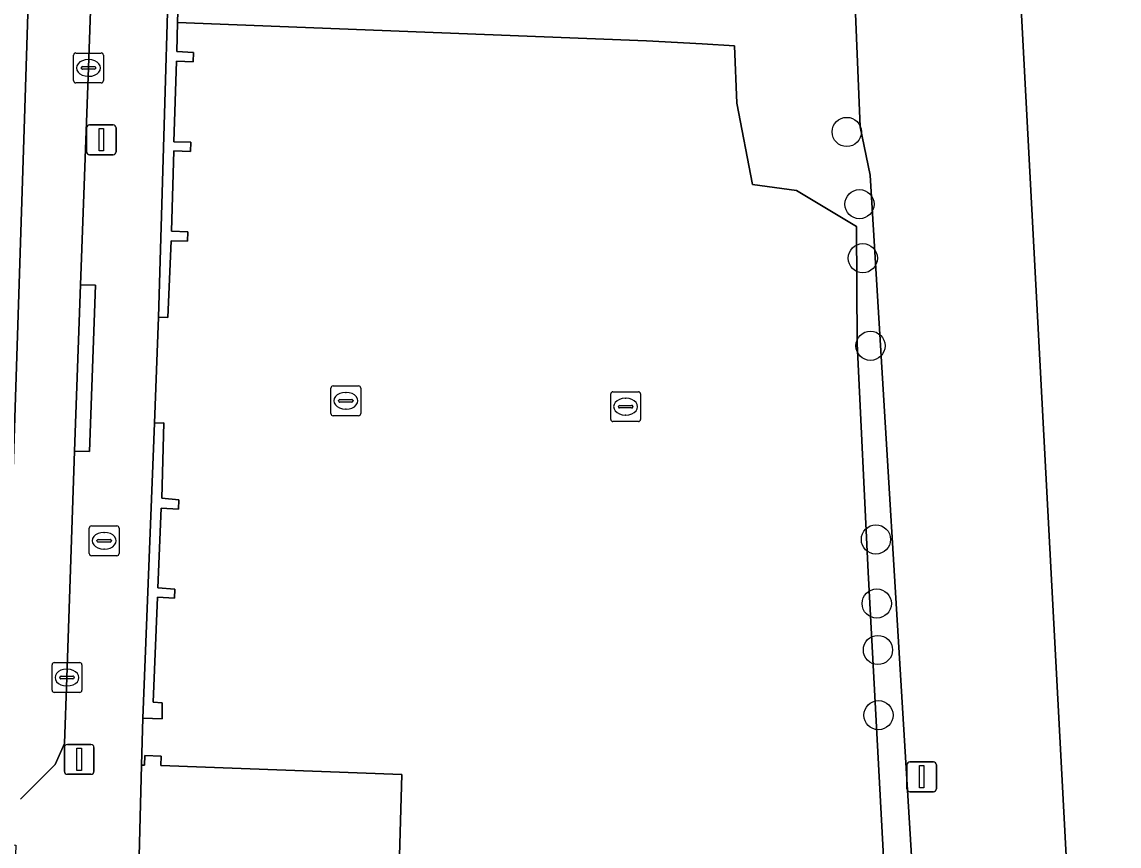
# Model space of a CAD drawing. Extents: x 161087 to 161926, y 382572 to 383873.
# Drawn here: x 161584.32 to 161621.07, y 383505.98 to 383533.58 of the extents above; entities that cross this region are included whole.
import ezdxf

# ---------------------------------------------------------------- set-up
doc = ezdxf.new("R2010")
doc.units = 0
for name, color, linetype in [('IMGEO_Boom', 7, 'Continuous'), ('IMGEO_Brandkraan', 7, 'Continuous'), ('IMGEO_Groenvoorziening', 7, 'Continuous'), ('IMGEO_Hek', 7, 'Continuous'), ('IMGEO_Kolk', 7, 'Continuous'), ('IMGEO_Lichtmast', 7, 'Continuous'), ('IMGEO_Muur', 7, 'Continuous'), ('IMGEO_Pand', 7, 'Continuous'), ('IMGEO_Parkeervlak_gesloten', 7, 'Continuous'), ('IMGEO_Parkeervlak_open', 7, 'Continuous'), ('IMGEO_Rijbaan_lokaal_open', 7, 'Continuous'), ('IMGEO_Voetpad_open', 7, 'Continuous')]:
    doc.layers.add(name, color=color, linetype=linetype)

msp = doc.modelspace()

# ---------------------------------------------------------------- linework, layer by layer
at = {"layer": 'IMGEO_Boom'}
for centre in [(161611.952, 383529.899), (161612.378, 383527.478), (161612.49, 383525.669), (161612.747, 383522.736), (161612.93, 383516.249), (161612.957, 383514.103), (161612.997, 383512.546), (161613.015, 383510.362)]:
    msp.add_circle(centre, 0.489, dxfattribs=at)
at = {"layer": 'IMGEO_Brandkraan'}
for p, q in [((161586.577, 383515.779), (161586.577, 383516.631)), ((161586.652, 383516.705), (161587.504, 383516.705)), ((161587.065, 383516.485), (161587.09, 383516.485)), ((161587.578, 383516.631), (161587.578, 383515.779)), ((161586.836, 383516.199), (161586.836, 383516.211)), ((161587.274, 383516.162), (161586.876, 383516.162)), ((161586.879, 383516.248), (161587.277, 383516.248)), ((161587.32, 383516.211), (161587.32, 383516.199)), ((161587.504, 383515.705), (161586.652, 383515.705)), ((161587.088, 383515.925), (161587.063, 383515.925))]:
    msp.add_line(p, q, dxfattribs=at)
for points in [[(161586.577, 383515.779), (161586.577, 383516.631)], [(161586.652, 383516.705), (161587.504, 383516.705)], [(161587.578, 383516.631), (161587.578, 383515.779)], [(161587.504, 383515.705), (161586.652, 383515.705)]]:
    msp.add_lwpolyline(points, dxfattribs=at)
for centre, radius, start, end in [((161586.654, 383516.629), 0.0765, 91.552, 178.448), ((161586.654, 383516.629), 0.0765, 91.552, 178.448), ((161587.502, 383516.629), 0.0765, 1.552, 88.448), ((161587.502, 383516.629), 0.0765, 1.552, 88.448), ((161586.876, 383516.208), 0.0403, 85.8775, 175.7526), ((161586.873, 383516.198), 0.0366, 178.938, 274.7102), ((161587.277, 383516.205), 0.043, 264.8664, 352.4533), ((161587.281, 383516.21), 0.0386, 1.7309, 96.639), ((161586.654, 383515.781), 0.0765, 181.552, 268.448), ((161586.654, 383515.781), 0.0765, 181.552, 268.448), ((161587.502, 383515.781), 0.0765, 271.552, 358.448), ((161587.502, 383515.781), 0.0765, 271.552, 358.448)]:
    msp.add_arc(centre, radius, start, end, dxfattribs=at)
for centre, major_axis, ratio, start_param, end_param in [((161587.064, 383516.205), (-0.387, 0.002), 0.722429, 4.712389, 7.853982), ((161587.089, 383516.205), (-0.39, 0.002), 0.717154, 1.570796, 4.712389)]:
    msp.add_ellipse(centre, major_axis=major_axis, ratio=ratio, start_param=start_param, end_param=end_param, dxfattribs=at)
at = {"layer": 'IMGEO_Groenvoorziening'}
msp.add_lwpolyline([(161589.609, 383536.202), (161589.537, 383533.569), (161605.245, 383532.947), (161607.111, 383532.85), (161608.195, 383532.786), (161608.27, 383530.866), (161608.794, 383528.137), (161610.271, 383527.932), (161612.278, 383526.735), (161612.298, 383522.807), (161612.675, 383515.149), (161613.486, 383500), (161613.609, 383497.719), (161614.637, 383497.856), (161614.592, 383497.981), (161614.158, 383505.097), (161612.734, 383528.454), (161612.404, 383530.071), (161611.874, 383542.822)], dxfattribs=at)
at = {"layer": 'IMGEO_Hek'}
msp.add_lwpolyline([(161611.773, 383545.256), (161612.404, 383530.071), (161612.734, 383528.454), (161614.158, 383505.097)], dxfattribs=at)
at = {"layer": 'IMGEO_Kolk'}
for p, q in [((161586.126, 383532.543), (161586.978, 383532.543)), ((161586.051, 383531.617), (161586.051, 383532.469)), ((161586.539, 383532.323), (161586.564, 383532.323)), ((161587.052, 383532.469), (161587.052, 383531.617)), ((161586.31, 383532.037), (161586.31, 383532.049)), ((161586.748, 383532), (161586.35, 383532)), ((161586.353, 383532.086), (161586.751, 383532.086)), ((161586.794, 383532.049), (161586.794, 383532.037)), ((161586.978, 383531.543), (161586.126, 383531.543)), ((161586.562, 383531.763), (161586.537, 383531.763)), ((161594.671, 383520.468), (161594.671, 383521.32)), ((161594.746, 383521.394), (161595.598, 383521.394)), ((161595.159, 383521.174), (161595.184, 383521.174)), ((161595.672, 383521.32), (161595.672, 383520.468)), ((161604.119, 383521.196), (161604.971, 383521.196)), ((161594.93, 383520.888), (161594.93, 383520.9)), ((161595.368, 383520.851), (161594.97, 383520.851)), ((161594.973, 383520.937), (161595.371, 383520.937)), ((161595.414, 383520.9), (161595.414, 383520.888)), ((161604.044, 383520.27), (161604.044, 383521.122)), ((161604.532, 383520.976), (161604.557, 383520.976)), ((161605.045, 383521.122), (161605.045, 383520.27)), ((161595.182, 383520.614), (161595.157, 383520.614)), ((161604.303, 383520.69), (161604.303, 383520.702)), ((161604.741, 383520.653), (161604.343, 383520.653)), ((161604.346, 383520.739), (161604.744, 383520.739)), ((161604.555, 383520.416), (161604.53, 383520.416)), ((161604.787, 383520.702), (161604.787, 383520.69)), ((161595.598, 383520.394), (161594.746, 383520.394)), ((161604.971, 383520.196), (161604.119, 383520.196)), ((161585.33, 383511.196), (161585.33, 383512.048)), ((161585.405, 383512.122), (161586.257, 383512.122)), ((161586.331, 383512.048), (161586.331, 383511.196)), ((161585.589, 383511.616), (161585.589, 383511.628)), ((161585.632, 383511.665), (161586.03, 383511.665)), ((161585.818, 383511.902), (161585.843, 383511.902)), ((161586.073, 383511.628), (161586.073, 383511.616)), ((161586.027, 383511.579), (161585.629, 383511.579)), ((161585.841, 383511.342), (161585.816, 383511.342)), ((161586.257, 383511.122), (161585.405, 383511.122))]:
    msp.add_line(p, q, dxfattribs=at)
for points in [[(161586.126, 383532.543), (161586.978, 383532.543)], [(161586.051, 383531.617), (161586.051, 383532.469)], [(161587.052, 383532.469), (161587.052, 383531.617)], [(161586.978, 383531.543), (161586.126, 383531.543)], [(161594.671, 383520.468), (161594.671, 383521.32)], [(161594.746, 383521.394), (161595.598, 383521.394)], [(161595.672, 383521.32), (161595.672, 383520.468)], [(161604.119, 383521.196), (161604.971, 383521.196)], [(161604.044, 383520.27), (161604.044, 383521.122)], [(161605.045, 383521.122), (161605.045, 383520.27)], [(161595.598, 383520.394), (161594.746, 383520.394)], [(161604.971, 383520.196), (161604.119, 383520.196)], [(161585.33, 383511.196), (161585.33, 383512.048)], [(161585.405, 383512.122), (161586.257, 383512.122)], [(161586.331, 383512.048), (161586.331, 383511.196)], [(161586.257, 383511.122), (161585.405, 383511.122)]]:
    msp.add_lwpolyline(points, dxfattribs=at)
for centre, radius, start, end in [((161586.128, 383532.467), 0.0765, 91.552, 178.448), ((161586.128, 383532.467), 0.0765, 91.552, 178.448), ((161586.976, 383532.467), 0.0765, 1.552, 88.448), ((161586.976, 383532.467), 0.0765, 1.552, 88.448), ((161586.35, 383532.046), 0.0403, 85.8775, 175.7526), ((161586.347, 383532.036), 0.0366, 178.938, 274.7102), ((161586.751, 383532.043), 0.043, 264.8664, 352.4533), ((161586.755, 383532.048), 0.0386, 1.7309, 96.639), ((161586.128, 383531.619), 0.0765, 181.552, 268.448), ((161586.128, 383531.619), 0.0765, 181.552, 268.448), ((161586.976, 383531.619), 0.0765, 271.552, 358.448), ((161586.976, 383531.619), 0.0765, 271.552, 358.448), ((161594.748, 383521.318), 0.0765, 91.552, 178.448), ((161594.748, 383521.318), 0.0765, 91.552, 178.448), ((161595.596, 383521.318), 0.0765, 1.552, 88.448), ((161595.596, 383521.318), 0.0765, 1.552, 88.448), ((161604.121, 383521.12), 0.0765, 91.552, 178.448), ((161604.121, 383521.12), 0.0765, 91.552, 178.448), ((161604.969, 383521.12), 0.0765, 1.552, 88.448), ((161604.969, 383521.12), 0.0765, 1.552, 88.448), ((161594.97, 383520.897), 0.0403, 85.8775, 175.7526), ((161594.967, 383520.887), 0.0366, 178.938, 274.7102), ((161595.371, 383520.894), 0.043, 264.8664, 352.4533), ((161595.375, 383520.899), 0.0386, 1.7309, 96.639), ((161594.748, 383520.47), 0.0765, 181.552, 268.448), ((161594.748, 383520.47), 0.0765, 181.552, 268.448), ((161595.596, 383520.47), 0.0765, 271.552, 358.448), ((161595.596, 383520.47), 0.0765, 271.552, 358.448), ((161604.343, 383520.699), 0.0403, 85.8775, 175.7526), ((161604.34, 383520.689), 0.0366, 178.938, 274.7102), ((161604.744, 383520.696), 0.043, 264.8664, 352.4533), ((161604.748, 383520.701), 0.0386, 1.7309, 96.639), ((161604.121, 383520.272), 0.0765, 181.552, 268.448), ((161604.121, 383520.272), 0.0765, 181.552, 268.448), ((161604.969, 383520.272), 0.0765, 271.552, 358.448), ((161604.969, 383520.272), 0.0765, 271.552, 358.448), ((161585.407, 383512.046), 0.0765, 91.552, 178.448), ((161585.407, 383512.046), 0.0765, 91.552, 178.448), ((161586.255, 383512.046), 0.0765, 1.552, 88.448), ((161586.255, 383512.046), 0.0765, 1.552, 88.448), ((161585.629, 383511.625), 0.0403, 85.8775, 175.7526), ((161585.626, 383511.615), 0.0366, 178.938, 274.7102), ((161586.03, 383511.622), 0.043, 264.8664, 352.4533), ((161586.034, 383511.627), 0.0386, 1.7309, 96.639), ((161585.407, 383511.198), 0.0765, 181.552, 268.448), ((161585.407, 383511.198), 0.0765, 181.552, 268.448), ((161586.255, 383511.198), 0.0765, 271.552, 358.448), ((161586.255, 383511.198), 0.0765, 271.552, 358.448)]:
    msp.add_arc(centre, radius, start, end, dxfattribs=at)
for centre, major_axis, ratio, start_param, end_param in [((161586.538, 383532.043), (-0.387, 0.002), 0.722429, 4.712389, 7.853982), ((161586.563, 383532.043), (-0.39, 0.002), 0.717154, 1.570796, 4.712389), ((161595.158, 383520.894), (-0.387, 0.002), 0.722429, 4.712389, 7.853982), ((161595.183, 383520.894), (-0.39, 0.002), 0.717154, 1.570796, 4.712389), ((161604.531, 383520.696), (-0.387, 0.002), 0.722429, 4.712389, 7.853982), ((161604.556, 383520.696), (-0.39, 0.002), 0.717154, 1.570796, 4.712389), ((161585.817, 383511.622), (-0.387, 0.002), 0.722429, 4.712389, 7.853982), ((161585.842, 383511.622), (-0.39, 0.002), 0.717154, 1.570796, 4.712389)]:
    msp.add_ellipse(centre, major_axis=major_axis, ratio=ratio, start_param=start_param, end_param=end_param, dxfattribs=at)
at = {"layer": 'IMGEO_Lichtmast'}
for p, q in [((161586.49, 383529.236), (161586.49, 383530.036)), ((161586.49, 383530.036), (161586.49, 383529.236)), ((161586.59, 383530.136), (161587.38, 383530.136)), ((161587.38, 383530.136), (161586.59, 383530.136)), ((161587.48, 383530.036), (161587.48, 383529.236)), ((161587.48, 383529.236), (161587.48, 383530.036)), ((161587.38, 383529.136), (161586.59, 383529.136)), ((161586.59, 383529.136), (161587.38, 383529.136)), ((161585.745, 383508.481), (161585.745, 383509.281)), ((161585.745, 383509.281), (161585.745, 383508.481)), ((161585.845, 383509.381), (161586.635, 383509.381)), ((161586.635, 383509.381), (161585.845, 383509.381)), ((161586.735, 383509.281), (161586.735, 383508.481)), ((161586.735, 383508.481), (161586.735, 383509.281)), ((161613.967, 383507.899), (161613.967, 383508.699)), ((161613.967, 383508.699), (161613.967, 383507.899)), ((161614.067, 383508.799), (161614.857, 383508.799)), ((161614.857, 383508.799), (161614.067, 383508.799)), ((161614.957, 383508.699), (161614.957, 383507.899)), ((161614.957, 383507.899), (161614.957, 383508.699)), ((161586.635, 383508.381), (161585.845, 383508.381)), ((161585.845, 383508.381), (161586.635, 383508.381)), ((161614.857, 383507.799), (161614.067, 383507.799)), ((161614.067, 383507.799), (161614.857, 383507.799))]:
    msp.add_line(p, q, dxfattribs=at)
for points in [[(161586.91, 383530.011), (161587.06, 383530.011), (161587.06, 383529.261), (161586.91, 383529.261), (161586.91, 383530.011)], [(161586.165, 383509.256), (161586.315, 383509.256), (161586.315, 383508.506), (161586.165, 383508.506), (161586.165, 383509.256)], [(161614.387, 383508.674), (161614.537, 383508.674), (161614.537, 383507.924), (161614.387, 383507.924), (161614.387, 383508.674)]]:
    msp.add_lwpolyline(points, dxfattribs=at)
for centre, start, end in [((161586.59, 383530.036), 90, 180), ((161586.59, 383530.036), 90, 180), ((161587.38, 383530.036), 0, 90), ((161587.38, 383530.036), 360, 90), ((161586.59, 383529.236), 180, 270), ((161586.59, 383529.236), 180, 270), ((161587.38, 383529.236), 270, 0), ((161587.38, 383529.236), 270, 0), ((161585.845, 383509.281), 90, 180), ((161585.845, 383509.281), 90, 180), ((161586.635, 383509.281), 0, 90), ((161586.635, 383509.281), 360, 90), ((161614.067, 383508.699), 90, 180), ((161614.067, 383508.699), 90, 180), ((161614.857, 383508.699), 0, 90), ((161614.857, 383508.699), 360, 90), ((161585.845, 383508.481), 180, 270), ((161585.845, 383508.481), 180, 270), ((161586.635, 383508.481), 270, 0), ((161586.635, 383508.481), 270, 0), ((161614.067, 383507.899), 180, 270), ((161614.067, 383507.899), 180, 270), ((161614.857, 383507.899), 270, 0), ((161614.857, 383507.899), 270, 0)]:
    msp.add_arc(centre, 0.1, start, end, dxfattribs=at)
at = {"layer": 'IMGEO_Muur'}
for points in [[(161588.899, 383523.689), (161589.213, 383523.678), (161589.318, 383526.251), (161589.867, 383526.245), (161589.881, 383526.554), (161589.329, 383526.572), (161589.411, 383529.262), (161589.966, 383529.242), (161589.981, 383529.556), (161589.413, 383529.567), (161589.503, 383532.268), (161590.054, 383532.249), (161590.065, 383532.565), (161589.51, 383532.591), (161589.537, 383533.569), (161589.609, 383536.202), (161589.651, 383537.749), (161589.753, 383541.469), (161589.423, 383541.479)], [(161588.377, 383510.264), (161589.02, 383510.245), (161589.021, 383510.779), (161588.718, 383510.799), (161588.865, 383514.312), (161589.433, 383514.278), (161589.449, 383514.587), (161588.877, 383514.631), (161588.986, 383517.301), (161589.564, 383517.268), (161589.576, 383517.579), (161589.005, 383517.628), (161589.079, 383520.152), (161588.768, 383520.14)]]:
    msp.add_lwpolyline(points, close=True, dxfattribs=at)
at = {"layer": 'IMGEO_Pand'}
msp.add_lwpolyline([(161588.14, 383501.281), (161588.186, 383500.96), (161588.726, 383500.943), (161588.736, 383501.263), (161596.831, 383500.993), (161597.05, 383508.373), (161588.977, 383508.672), (161588.985, 383508.994), (161588.438, 383509.009), (161588.433, 383508.683), (161588.323, 383508.687)], close=True, dxfattribs=at)
at = {"layer": 'IMGEO_Parkeervlak_gesloten'}
msp.add_lwpolyline([(161613.486, 383500), (161612.675, 383515.149), (161612.298, 383522.807), (161612.278, 383526.735), (161610.271, 383527.932), (161608.794, 383528.137), (161608.27, 383530.866), (161608.195, 383532.786), (161607.111, 383532.85), (161605.245, 383532.947), (161589.537, 383533.569), (161589.51, 383532.591), (161590.065, 383532.565), (161590.054, 383532.249), (161589.503, 383532.268), (161589.413, 383529.567), (161589.981, 383529.556), (161589.966, 383529.242), (161589.411, 383529.262), (161589.329, 383526.572), (161589.881, 383526.554), (161589.867, 383526.245), (161589.318, 383526.251), (161589.213, 383523.678), (161588.899, 383523.689), (161588.768, 383520.14), (161589.079, 383520.152), (161589.005, 383517.628), (161589.576, 383517.579), (161589.564, 383517.268), (161588.986, 383517.301), (161588.877, 383514.631), (161589.449, 383514.587), (161589.433, 383514.278), (161588.865, 383514.312), (161588.718, 383510.799), (161589.021, 383510.779), (161589.02, 383510.245), (161588.377, 383510.264), (161588.323, 383508.687), (161588.433, 383508.683), (161588.438, 383509.009), (161588.985, 383508.994), (161588.977, 383508.672), (161597.05, 383508.373), (161596.831, 383500.993)], dxfattribs=at)
at = {"layer": 'IMGEO_Parkeervlak_open'}
for points in [[(161619.324, 383505.222), (161617.313, 383543.086), (161611.874, 383542.822)], [(161584.27, 383507.551), (161585.437, 383508.713), (161585.751, 383509.415), (161585.83, 383511.622), (161586.086, 383519.211), (161586.284, 383524.78), (161586.551, 383532.043), (161586.922, 383542.551), (161584.797, 383542.66), (161584.409, 383530.335), (161583.63, 383506.153)], [(161611.874, 383542.822), (161612.404, 383530.071), (161612.734, 383528.454), (161614.158, 383505.097), (161618.926, 383505.408)]]:
    msp.add_lwpolyline(points, dxfattribs=at)
at = {"layer": 'IMGEO_Rijbaan_lokaal_open'}
msp.add_lwpolyline([(161639.769, 383546.519), (161631.257, 383546.121), (161631.013, 383551.091), (161628.685, 383550.977), (161628.893, 383546.071), (161618.181, 383545.628), (161617.972, 383550.518), (161614.391, 383550.364), (161611.569, 383550.243), (161611.728, 383546.342), (161611.773, 383545.256), (161611.874, 383542.822), (161617.313, 383543.086), (161619.324, 383505.222)], dxfattribs=at)
msp.add_lwpolyline([(161583.622, 383506.024), (161583.63, 383506.153), (161584.409, 383530.335), (161584.797, 383542.66), (161579.868, 383542.84), (161579.486, 383532.043), (161578.812, 383511.585), (161578.557, 383504.511), (161578.389, 383500), (161577.968, 383488.668), (161577.751, 383483.333), (161582.829, 383483.204), (161582.899, 383485.209), (161583.413, 383500)], close=True, dxfattribs=at)
at = {"layer": 'IMGEO_Voetpad_open'}
for points in [[(161589.423, 383541.479), (161589.454, 383542.491), (161586.922, 383542.551), (161586.551, 383532.043), (161586.284, 383524.78), (161586.784, 383524.764), (161586.586, 383519.191), (161586.086, 383519.211), (161585.83, 383511.622), (161585.751, 383509.415), (161585.437, 383508.713), (161584.27, 383507.551)], [(161583.63, 383506.153), (161583.622, 383506.024), (161584.121, 383506.012), (161583.912, 383500), (161583.468, 383487.193), (161587.707, 383487.055), (161587.94, 383493.676), (161588.092, 383497.983), (161588.098, 383498.219), (161588.144, 383500), (161588.078, 383500.934), (161588.14, 383501.281), (161588.323, 383508.687), (161588.377, 383510.264), (161588.768, 383520.14), (161588.899, 383523.689), (161589.423, 383541.479)]]:
    msp.add_lwpolyline(points, dxfattribs=at)
msp.add_lwpolyline([(161586.284, 383524.78), (161586.086, 383519.211), (161586.586, 383519.191), (161586.784, 383524.764)], close=True, dxfattribs=at)

doc.saveas('drawing.dxf')
